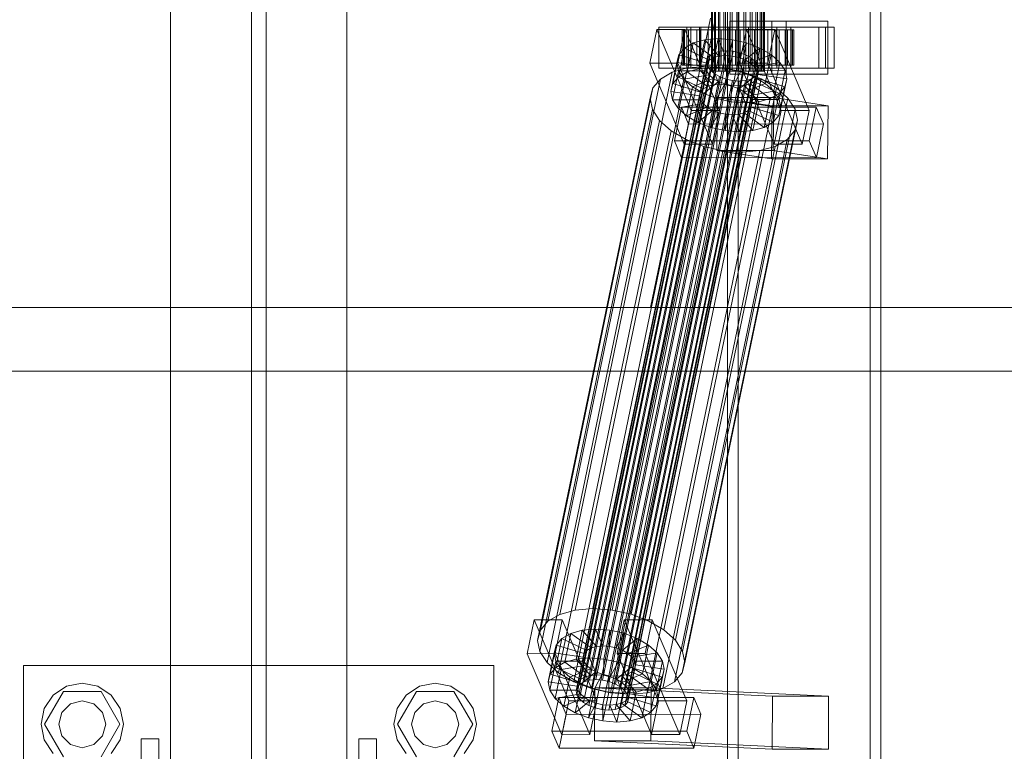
# Model space of a CAD drawing. Header units: millimetres. Extents: x -3490 to 61924, y -72580 to 6847.
# Tile 511 of 656: x 18946 to 19281, y -18379 to -18130. Entities that reach past the tile are written whole.
import ezdxf

# ---------------------------------------------------------------- set-up
doc = ezdxf.new("R2010")
doc.units = ezdxf.units.MM
doc.layers.add('superior_C02', color=7, linetype='Continuous', lineweight=0)

msp = doc.modelspace()

# ---------------------------------------------------------------- linework, layer by layer
at = {"layer": 'superior_C02'}
for p, q in [((18997.51, -17570), (18997.51, -18430)), ((19025.01, -17570), (19025.01, -18430)), ((19030.01, -18430), (19030.01, -17570)), ((19057.51, -18430), (19057.51, -17570)), ((19186.936, -17575), (19186.936, -18425)), ((19190.513, -18425), (19190.513, -17575)), ((19235.427, -18425), (19235.427, -17575)), ((19239.004, -17575), (19239.004, -18425)), ((19181.445, -18148), (19181.445, -17852)), ((19181.656, -18148), (19181.656, -17852)), ((19181.847, -18148), (19181.847, -17852)), ((19182.466, -18148), (19182.466, -17852)), ((19182.834, -18148), (19182.834, -17852)), ((19183.819, -18148), (19183.819, -17852)), ((19184.339, -18148), (19184.339, -17852)), ((19185.623, -18148), (19185.623, -17852)), ((19186.26, -18148), (19186.26, -17852)), ((19187.755, -18148), (19187.755, -17852)), ((19188.465, -18148), (19188.465, -17852)), ((19190.07, -18148), (19190.07, -17852)), ((19190.805, -18148), (19190.805, -17852)), ((19192.41, -18148), (19192.41, -17852)), ((19193.12, -18148), (19193.12, -17852)), ((19194.615, -18148), (19194.615, -17852)), ((19195.252, -18148), (19195.252, -17852)), ((19196.536, -18148), (19196.536, -17852)), ((19197.056, -18148), (19197.056, -17852)), ((19198.041, -18148), (19198.041, -17852)), ((19198.409, -18148), (19198.409, -17852)), ((19199.029, -17852), (19199.029, -18148)), ((19199.219, -18148), (19199.219, -17852)), ((19199.43, -18148), (19199.43, -17852)), ((19181.088, -18130), (19160.686, -18228.298)), ((19162.465, -18228.298), (19182.867, -18130)), ((19173.082, -18133), (19163.537, -18133)), ((19163.537, -18133), (19163.537, -18147)), ((19177.843, -18133), (19163.537, -18133)), ((19173.082, -18147), (19173.082, -18133)), ((19173.082, -18133), (19187.389, -18133)), ((19220.202, -18133), (19174.384, -18133)), ((19174.384, -18133), (19174.384, -18147)), ((19177.364, -18133), (19174.384, -18133)), ((19177.364, -18147), (19177.364, -18133)), ((19177.364, -18133), (19223.182, -18133)), ((19177.843, -18147), (19177.843, -18133)), ((19177.843, -18133), (19187.389, -18133)), ((19187.389, -18133), (19187.389, -18147)), ((19206.838, -18131), (19187.747, -18131)), ((19187.747, -18131), (19187.747, -18149)), ((19201.934, -18131), (19187.747, -18131)), ((19203.628, -18133), (19194.082, -18133)), ((19194.082, -18133), (19194.082, -18147)), ((19208.389, -18133), (19194.082, -18133)), ((19201.934, -18149), (19201.934, -18131)), ((19201.934, -18131), (19221.025, -18131)), ((19203.628, -18147), (19203.628, -18133)), ((19203.628, -18133), (19217.934, -18133)), ((19206.838, -18149), (19206.838, -18131)), ((19206.838, -18131), (19221.025, -18131)), ((19208.389, -18147), (19208.389, -18133)), ((19208.389, -18133), (19217.934, -18133)), ((19217.934, -18133), (19217.934, -18147)), ((19220.202, -18147), (19220.202, -18133)), ((19220.202, -18133), (19223.182, -18133)), ((19221.025, -18131), (19221.025, -18149)), ((19223.182, -18133), (19223.182, -18147)), ((19162.848, -18133.859), (19160.468, -18145.327)), ((19172.394, -18133.847), (19162.848, -18133.859)), ((19174.599, -18161.391), (19162.848, -18133.859)), ((19170.014, -18145.315), (19172.394, -18133.847)), ((19171.899, -18134), (19171.453, -18134)), ((19171.453, -18134), (19181.445, -18134)), ((19171.453, -18146), (19171.453, -18134)), ((19171.453, -18134), (19172.301, -18134)), ((19173.609, -18134), (19171.899, -18134)), ((19171.899, -18134), (19181.656, -18134)), ((19171.899, -18146), (19171.899, -18134)), ((19172.301, -18134), (19181.847, -18134)), ((19172.301, -18146), (19172.301, -18134)), ((19172.301, -18134), (19174.385, -18134)), ((19172.394, -18133.847), (19184.145, -18161.379)), ((19176.465, -18134), (19173.609, -18134)), ((19173.609, -18134), (19182.466, -18134)), ((19173.609, -18146), (19173.609, -18134)), ((19174.385, -18134), (19182.834, -18134)), ((19174.385, -18146), (19174.385, -18134)), ((19174.385, -18134), (19177.562, -18134)), ((19180.273, -18134), (19176.465, -18134)), ((19176.465, -18134), (19183.819, -18134)), ((19176.465, -18146), (19176.465, -18134)), ((19177.562, -18134), (19184.339, -18134)), ((19177.562, -18146), (19177.562, -18134)), ((19177.562, -18134), (19181.617, -18134)), ((19183.703, -18136.948), (19179.168, -18137.325)), ((19184.775, -18134), (19180.273, -18134)), ((19180.273, -18134), (19185.623, -18134)), ((19180.273, -18146), (19180.273, -18134)), ((19181.445, -18134), (19181.656, -18134)), ((19181.445, -18134), (19181.445, -18146)), ((19181.847, -18134), (19181.445, -18134)), ((19181.617, -18134), (19186.26, -18134)), ((19181.617, -18146), (19181.617, -18134)), ((19181.617, -18134), (19186.274, -18134)), ((19181.656, -18134), (19182.466, -18134)), ((19181.656, -18134), (19181.656, -18146)), ((19181.663, -18146.777), (19183.703, -18136.948)), ((19181.847, -18134), (19181.847, -18146)), ((19182.834, -18134), (19181.847, -18134)), ((19182.466, -18134), (19183.819, -18134)), ((19182.466, -18134), (19182.466, -18146)), ((19182.834, -18134), (19182.834, -18146)), ((19184.339, -18134), (19182.834, -18134)), ((19188.556, -18137.313), (19183.703, -18136.948)), ((19183.703, -18136.948), (19186.151, -18142.683)), ((19183.819, -18134), (19185.623, -18134)), ((19183.819, -18134), (19183.819, -18146)), ((19184.339, -18134), (19184.339, -18146)), ((19186.26, -18134), (19184.339, -18134)), ((19189.662, -18134), (19184.775, -18134)), ((19184.775, -18134), (19187.755, -18134)), ((19184.775, -18146), (19184.775, -18134)), ((19185.623, -18134), (19187.755, -18134)), ((19185.623, -18134), (19185.623, -18146)), ((19186.26, -18134), (19186.26, -18146)), ((19188.465, -18134), (19186.26, -18134)), ((19186.274, -18134), (19188.465, -18134)), ((19186.274, -18146), (19186.274, -18134)), ((19186.274, -18134), (19191.214, -18134)), ((19187.755, -18134), (19190.07, -18134)), ((19187.755, -18134), (19187.755, -18146)), ((19188.465, -18134), (19188.465, -18146)), ((19190.805, -18134), (19188.465, -18134)), ((19194.601, -18134), (19189.662, -18134)), ((19189.662, -18134), (19190.07, -18134)), ((19189.662, -18146), (19189.662, -18134)), ((19190.07, -18134), (19192.41, -18134)), ((19190.07, -18134), (19190.07, -18146)), ((19191.214, -18134), (19190.805, -18134)), ((19190.805, -18134), (19190.805, -18146)), ((19193.12, -18134), (19190.805, -18134)), ((19193.394, -18133.821), (19191.014, -18145.289)), ((19191.214, -18146), (19191.214, -18134)), ((19191.214, -18134), (19196.101, -18134)), ((19194.601, -18134), (19192.41, -18134)), ((19192.41, -18134), (19194.615, -18134)), ((19192.41, -18134), (19192.41, -18146)), ((19196.101, -18134), (19193.12, -18134)), ((19193.12, -18134), (19193.12, -18146)), ((19195.252, -18134), (19193.12, -18134)), ((19202.94, -18133.809), (19193.394, -18133.821)), ((19205.145, -18161.353), (19193.394, -18133.821)), ((19199.258, -18134), (19194.601, -18134)), ((19194.601, -18146), (19194.601, -18134)), ((19199.258, -18134), (19194.615, -18134)), ((19194.615, -18134), (19196.536, -18134)), ((19194.615, -18134), (19194.615, -18146)), ((19200.602, -18134), (19195.252, -18134)), ((19195.252, -18134), (19195.252, -18146)), ((19197.056, -18134), (19195.252, -18134)), ((19196.101, -18146), (19196.101, -18134)), ((19196.101, -18134), (19200.602, -18134)), ((19203.313, -18134), (19196.536, -18134)), ((19196.536, -18134), (19198.041, -18134)), ((19196.536, -18134), (19196.536, -18146)), ((19204.41, -18134), (19197.056, -18134)), ((19197.056, -18134), (19197.056, -18146)), ((19198.409, -18134), (19197.056, -18134)), ((19206.49, -18134), (19198.041, -18134)), ((19198.041, -18134), (19199.029, -18134)), ((19198.041, -18134), (19198.041, -18146)), ((19207.266, -18134), (19198.409, -18134)), ((19198.409, -18134), (19198.409, -18146)), ((19199.219, -18134), (19198.409, -18134)), ((19199.029, -18134), (19208.574, -18134)), ((19199.029, -18146), (19199.029, -18134)), ((19199.029, -18134), (19199.43, -18134)), ((19208.976, -18134), (19199.219, -18134)), ((19199.219, -18134), (19199.219, -18146)), ((19199.43, -18134), (19199.219, -18134)), ((19203.313, -18134), (19199.258, -18134)), ((19199.258, -18146), (19199.258, -18134)), ((19209.422, -18134), (19199.43, -18134)), ((19199.43, -18134), (19199.43, -18146)), ((19200.559, -18145.277), (19202.94, -18133.809)), ((19200.602, -18146), (19200.602, -18134)), ((19200.602, -18134), (19204.41, -18134)), ((19202.94, -18133.809), (19214.69, -18161.341)), ((19206.49, -18134), (19203.313, -18134)), ((19203.313, -18146), (19203.313, -18134)), ((19204.41, -18146), (19204.41, -18134)), ((19204.41, -18134), (19207.266, -18134)), ((19208.574, -18134), (19206.49, -18134)), ((19206.49, -18146), (19206.49, -18134)), ((19207.266, -18146), (19207.266, -18134)), ((19207.266, -18134), (19208.976, -18134)), ((19208.574, -18134), (19208.574, -18146)), ((19209.422, -18134), (19208.574, -18134)), ((19208.976, -18146), (19208.976, -18134)), ((19208.976, -18134), (19209.422, -18134)), ((19209.422, -18146), (19209.422, -18134)), ((19170.201, -18149.985), (19172.241, -18140.156)), ((19172.241, -18140.156), (19170.322, -18142.416)), ((19175.258, -18138.419), (19172.241, -18140.156)), ((19172.241, -18140.156), (19180.722, -18144.203)), ((19173.218, -18148.249), (19175.258, -18138.419)), ((19179.168, -18137.325), (19175.258, -18138.419)), ((19175.258, -18138.419), (19182.151, -18143.38)), ((19177.127, -18147.155), (19179.168, -18137.325)), ((19179.168, -18137.325), (19184.003, -18142.862)), ((19186.515, -18147.143), (19188.556, -18137.313)), ((19188.556, -18137.313), (19188.45, -18142.856)), ((19193.395, -18138.396), (19188.556, -18137.313)), ((19193.395, -18138.396), (19190.742, -18143.369)), ((19191.354, -18148.226), (19193.395, -18138.396)), ((19197.89, -18140.123), (19192.871, -18144.188)), ((19197.89, -18140.123), (19193.395, -18138.396)), ((19195.85, -18149.953), (19197.89, -18140.123)), ((19201.735, -18142.377), (19197.89, -18140.123)), ((19135.777, -18357.434), (19180.153, -18143.635)), ((19136.686, -18356.363), (19181.062, -18142.565)), ((19138.115, -18355.541), (19182.491, -18141.742)), ((19139.967, -18355.022), (19184.343, -18141.224)), ((19142.116, -18354.844), (19186.491, -18141.045)), ((19144.414, -18355.017), (19188.79, -18141.218)), ((19146.706, -18355.53), (19191.082, -18141.731)), ((19148.836, -18356.348), (19193.211, -18142.549)), ((19150.657, -18357.415), (19195.033, -18143.617)), ((19168.282, -18152.246), (19170.322, -18142.416)), ((19170.322, -18142.416), (19169.632, -18145.047)), ((19170.322, -18142.416), (19179.813, -18145.274)), ((19180.153, -18143.635), (19179.826, -18144.881)), ((19182.151, -18143.38), (19180.111, -18153.21)), ((19181.062, -18142.565), (19180.153, -18143.635)), ((19180.722, -18144.203), (19182.151, -18143.38)), ((19182.491, -18141.742), (19181.062, -18142.565)), ((19184.003, -18142.862), (19181.963, -18152.692)), ((19182.151, -18143.38), (19184.003, -18142.862)), ((19184.343, -18141.224), (19182.491, -18141.742)), ((19184.003, -18142.862), (19186.151, -18142.683)), ((19186.151, -18142.683), (19184.111, -18152.513)), ((19186.491, -18141.045), (19184.343, -18141.224)), ((19186.151, -18142.683), (19188.45, -18142.856)), ((19188.45, -18142.856), (19186.41, -18152.686)), ((19188.79, -18141.218), (19186.491, -18141.045)), ((19188.45, -18142.856), (19190.742, -18143.369)), ((19190.742, -18143.369), (19188.702, -18153.199)), ((19191.082, -18141.731), (19188.79, -18141.218)), ((19190.742, -18143.369), (19192.871, -18144.188)), ((19193.211, -18142.549), (19191.082, -18141.731)), ((19195.033, -18143.617), (19193.211, -18142.549)), ((19201.735, -18142.377), (19194.693, -18145.255)), ((19196.422, -18144.861), (19195.033, -18143.617)), ((19199.695, -18152.207), (19201.735, -18142.377)), ((19204.669, -18145.003), (19201.735, -18142.377)), ((19135.098, -18331.197), (19173.353, -18146.887)), ((19135.451, -18358.68), (19179.826, -18144.881)), ((19135.728, -18360.017), (19180.104, -18146.218)), ((19141.161, -18330.692), (19179.416, -18146.383)), ((19147.648, -18331.181), (19185.903, -18146.872)), ((19152.047, -18358.659), (19196.422, -18144.861)), ((19197.285, -18146.196), (19152.91, -18359.995)), ((19160.468, -18145.327), (19170.014, -18145.315)), ((19160.468, -18145.327), (19172.219, -18172.859)), ((19163.537, -18147), (19173.082, -18147)), ((19163.537, -18147), (19177.843, -18147)), ((19167.592, -18154.877), (19169.632, -18145.047)), ((19173.353, -18146.887), (19168.126, -18148.35)), ((19169.632, -18145.047), (19179.486, -18146.52)), ((19169.632, -18145.047), (19170.218, -18147.868)), ((19181.764, -18172.847), (19170.014, -18145.315)), ((19181.445, -18146), (19171.453, -18146)), ((19171.453, -18146), (19171.899, -18146)), ((19172.301, -18146), (19171.453, -18146)), ((19181.656, -18146), (19171.899, -18146)), ((19171.899, -18146), (19173.609, -18146)), ((19181.847, -18146), (19172.301, -18146)), ((19174.385, -18146), (19172.301, -18146)), ((19187.389, -18147), (19173.082, -18147)), ((19179.416, -18146.383), (19173.353, -18146.887)), ((19182.466, -18146), (19173.609, -18146)), ((19173.609, -18146), (19176.465, -18146)), ((19174.384, -18147), (19220.202, -18147)), ((19174.384, -18147), (19177.364, -18147)), ((19182.834, -18146), (19174.385, -18146)), ((19177.562, -18146), (19174.385, -18146)), ((19183.819, -18146), (19176.465, -18146)), ((19176.465, -18146), (19180.273, -18146)), ((19177.127, -18147.155), (19181.663, -18146.777)), ((19223.182, -18147), (19177.364, -18147)), ((19179.486, -18146.52), (19177.446, -18156.35)), ((19184.339, -18146), (19177.562, -18146)), ((19181.617, -18146), (19177.562, -18146)), ((19179.813, -18145.274), (19177.773, -18155.103)), ((19187.389, -18147), (19177.843, -18147)), ((19180.722, -18144.203), (19178.682, -18154.033)), ((19185.903, -18146.872), (19179.416, -18146.383)), ((19179.486, -18146.52), (19179.813, -18145.274)), ((19179.764, -18147.856), (19179.486, -18146.52)), ((19179.813, -18145.274), (19180.722, -18144.203)), ((19179.826, -18144.881), (19180.104, -18146.218)), ((19180.104, -18146.218), (19180.967, -18147.554)), ((19185.623, -18146), (19180.273, -18146)), ((19180.273, -18146), (19184.775, -18146)), ((19181.656, -18146), (19181.445, -18146)), ((19181.445, -18146), (19181.847, -18146)), ((19186.26, -18146), (19181.617, -18146)), ((19186.274, -18146), (19181.617, -18146)), ((19182.466, -18146), (19181.656, -18146)), ((19184.111, -18152.513), (19181.663, -18146.777)), ((19181.663, -18146.777), (19186.515, -18147.143)), ((19181.847, -18146), (19182.834, -18146)), ((19183.819, -18146), (19182.466, -18146)), ((19182.834, -18146), (19184.339, -18146)), ((19185.623, -18146), (19183.819, -18146)), ((19184.339, -18146), (19186.26, -18146)), ((19187.755, -18146), (19184.775, -18146)), ((19184.775, -18146), (19189.662, -18146)), ((19187.755, -18146), (19185.623, -18146)), ((19192.372, -18148.32), (19185.903, -18146.872)), ((19186.26, -18146), (19188.465, -18146)), ((19188.465, -18146), (19186.274, -18146)), ((19191.214, -18146), (19186.274, -18146)), ((19190.07, -18146), (19187.755, -18146)), ((19188.465, -18146), (19190.805, -18146)), ((19190.07, -18146), (19189.662, -18146)), ((19189.662, -18146), (19194.601, -18146)), ((19192.41, -18146), (19190.07, -18146)), ((19190.805, -18146), (19191.214, -18146)), ((19190.805, -18146), (19193.12, -18146)), ((19192.871, -18144.188), (19190.831, -18154.017)), ((19191.014, -18145.289), (19200.559, -18145.277)), ((19191.014, -18145.289), (19202.764, -18172.821)), ((19196.101, -18146), (19191.214, -18146)), ((19194.615, -18146), (19192.41, -18146)), ((19192.41, -18146), (19194.601, -18146)), ((19194.693, -18145.255), (19192.653, -18155.085)), ((19192.871, -18144.188), (19194.693, -18145.255)), ((19193.12, -18146), (19196.101, -18146)), ((19193.12, -18146), (19195.252, -18146)), ((19196.082, -18146.499), (19194.042, -18156.329)), ((19194.082, -18147), (19203.628, -18147)), ((19194.082, -18147), (19208.389, -18147)), ((19194.601, -18146), (19199.258, -18146)), ((19196.536, -18146), (19194.615, -18146)), ((19194.615, -18146), (19199.258, -18146)), ((19194.693, -18145.255), (19196.082, -18146.499)), ((19195.252, -18146), (19200.602, -18146)), ((19195.252, -18146), (19197.056, -18146)), ((19204.669, -18145.003), (19196.082, -18146.499)), ((19196.082, -18146.499), (19196.945, -18147.835)), ((19200.602, -18146), (19196.101, -18146)), ((19197.285, -18146.196), (19196.422, -18144.861)), ((19198.041, -18146), (19196.536, -18146)), ((19196.536, -18146), (19203.313, -18146)), ((19197.056, -18146), (19204.41, -18146)), ((19197.056, -18146), (19198.409, -18146)), ((19197.563, -18147.533), (19197.285, -18146.196)), ((19199.029, -18146), (19198.041, -18146)), ((19198.041, -18146), (19206.49, -18146)), ((19198.409, -18146), (19207.266, -18146)), ((19198.409, -18146), (19199.219, -18146)), ((19208.574, -18146), (19199.029, -18146)), ((19199.43, -18146), (19199.029, -18146)), ((19199.219, -18146), (19208.976, -18146)), ((19199.219, -18146), (19199.43, -18146)), ((19199.258, -18146), (19203.313, -18146)), ((19199.43, -18146), (19209.422, -18146)), ((19212.31, -18172.809), (19200.559, -18145.277)), ((19204.41, -18146), (19200.602, -18146)), ((19202.629, -18154.833), (19204.669, -18145.003)), ((19203.313, -18146), (19206.49, -18146)), ((19217.934, -18147), (19203.628, -18147)), ((19207.266, -18146), (19204.41, -18146)), ((19206.491, -18147.823), (19204.669, -18145.003)), ((19206.49, -18146), (19208.574, -18146)), ((19208.976, -18146), (19207.266, -18146)), ((19217.934, -18147), (19208.389, -18147)), ((19208.574, -18146), (19209.422, -18146)), ((19209.422, -18146), (19208.976, -18146)), ((19223.182, -18147), (19220.202, -18147)), ((19129.872, -18332.659), (19168.126, -18148.35)), ((19136.591, -18361.352), (19180.967, -18147.554)), ((19137.981, -18362.596), (19182.356, -18148.798)), ((19139.802, -18363.664), (19184.178, -18149.865)), ((19151.952, -18363.648), (19196.327, -18149.85)), ((19152.861, -18362.578), (19197.236, -18148.779)), ((19153.187, -18361.332), (19197.563, -18147.533)), ((19154.117, -18332.629), (19192.372, -18148.32)), ((19168.126, -18148.35), (19164.093, -18150.672)), ((19168.178, -18157.698), (19170.218, -18147.868)), ((19168.282, -18152.246), (19170.201, -18149.985)), ((19170.201, -18149.985), (19173.218, -18148.249)), ((19178.682, -18154.033), (19170.201, -18149.985)), ((19170.218, -18147.868), (19179.764, -18147.856)), ((19170.218, -18147.868), (19172.04, -18150.688)), ((19172.04, -18150.688), (19180.626, -18149.192)), ((19173.218, -18148.249), (19177.127, -18147.155)), ((19180.111, -18153.21), (19173.218, -18148.249)), ((19181.963, -18152.692), (19177.127, -18147.155)), ((19179.764, -18147.856), (19177.723, -18157.686)), ((19180.626, -18149.192), (19178.586, -18159.022)), ((19180.626, -18149.192), (19179.764, -18147.856)), ((19182.016, -18150.436), (19180.626, -18149.192)), ((19180.967, -18147.554), (19182.356, -18148.798)), ((19181.847, -18148), (19181.445, -18148)), ((19181.445, -18148), (19181.656, -18148)), ((19181.656, -18148), (19182.466, -18148)), ((19182.834, -18148), (19181.847, -18148)), ((19182.356, -18148.798), (19184.178, -18149.865)), ((19182.466, -18148), (19183.819, -18148)), ((19184.339, -18148), (19182.834, -18148)), ((19183.819, -18148), (19185.623, -18148)), ((19184.178, -18149.865), (19186.307, -18150.683)), ((19186.26, -18148), (19184.339, -18148)), ((19185.623, -18148), (19187.755, -18148)), ((19188.465, -18148), (19186.26, -18148)), ((19186.41, -18152.686), (19186.515, -18147.143)), ((19186.515, -18147.143), (19191.354, -18148.226)), ((19187.747, -18149), (19206.838, -18149)), ((19201.934, -18149), (19187.747, -18149)), ((19187.755, -18148), (19190.07, -18148)), ((19190.805, -18148), (19188.465, -18148)), ((19188.702, -18153.199), (19191.354, -18148.226)), ((19190.07, -18148), (19192.41, -18148)), ((19193.12, -18148), (19190.805, -18148)), ((19190.831, -18154.017), (19195.85, -18149.953)), ((19191.354, -18148.226), (19195.85, -18149.953)), ((19198.382, -18150.629), (19192.372, -18148.32)), ((19192.41, -18148), (19194.615, -18148)), ((19195.252, -18148), (19193.12, -18148)), ((19194.615, -18148), (19196.536, -18148)), ((19194.898, -18150.672), (19196.327, -18149.85)), ((19194.905, -18157.665), (19196.945, -18147.835)), ((19197.223, -18149.171), (19195.183, -18159.001)), ((19197.056, -18148), (19195.252, -18148)), ((19195.85, -18149.953), (19199.695, -18152.207)), ((19196.327, -18149.85), (19197.236, -18148.779)), ((19196.536, -18148), (19198.041, -18148)), ((19197.223, -18149.171), (19196.896, -18150.417)), ((19196.945, -18147.835), (19206.491, -18147.823)), ((19196.945, -18147.835), (19197.223, -18149.171)), ((19198.409, -18148), (19197.056, -18148)), ((19207.077, -18150.644), (19197.223, -18149.171)), ((19197.236, -18148.779), (19197.563, -18147.533)), ((19198.041, -18148), (19199.029, -18148)), ((19199.219, -18148), (19198.409, -18148)), ((19199.029, -18148), (19199.43, -18148)), ((19199.43, -18148), (19199.219, -18148)), ((19221.025, -18149), (19201.934, -18149)), ((19206.491, -18147.823), (19204.451, -18157.653)), ((19207.077, -18150.644), (19206.491, -18147.823)), ((19221.025, -18149), (19206.838, -18149)), ((19123.273, -18338.003), (19161.528, -18153.694)), ((19125.838, -18334.981), (19164.093, -18150.672)), ((19141.932, -18364.482), (19186.307, -18150.683)), ((19144.224, -18364.995), (19188.599, -18151.196)), ((19146.522, -18365.168), (19190.898, -18151.369)), ((19148.671, -18364.989), (19193.046, -18151.191)), ((19150.523, -18364.471), (19194.898, -18150.672)), ((19160.127, -18334.938), (19198.382, -18150.629)), ((19161.528, -18153.694), (19160.605, -18157.211)), ((19164.093, -18150.672), (19161.528, -18153.694)), ((19165.268, -18337.95), (19203.522, -18153.641)), ((19167.592, -18154.877), (19168.282, -18152.246)), ((19177.773, -18155.103), (19168.282, -18152.246)), ((19170, -18160.518), (19172.04, -18150.688)), ((19172.04, -18150.688), (19174.973, -18153.314)), ((19172.933, -18163.144), (19174.973, -18153.314)), ((19174.973, -18153.314), (19182.016, -18150.436)), ((19174.973, -18153.314), (19178.819, -18155.567)), ((19180.111, -18153.21), (19178.682, -18154.033)), ((19178.819, -18155.567), (19183.838, -18151.503)), ((19182.016, -18150.436), (19179.976, -18160.266)), ((19181.963, -18152.692), (19180.111, -18153.21)), ((19183.838, -18151.503), (19181.797, -18161.333)), ((19184.111, -18152.513), (19181.963, -18152.692)), ((19183.838, -18151.503), (19182.016, -18150.436)), ((19183.314, -18157.295), (19185.967, -18152.321)), ((19185.967, -18152.321), (19183.838, -18151.503)), ((19185.967, -18152.321), (19183.927, -18162.151)), ((19186.41, -18152.686), (19184.111, -18152.513)), ((19188.259, -18152.835), (19185.967, -18152.321)), ((19188.259, -18152.835), (19186.219, -18162.664)), ((19186.307, -18150.683), (19188.599, -18151.196)), ((19188.702, -18153.199), (19186.41, -18152.686)), ((19188.153, -18158.378), (19188.259, -18152.835)), ((19190.558, -18153.008), (19188.259, -18152.835)), ((19190.558, -18153.008), (19188.517, -18162.837)), ((19188.599, -18151.196), (19190.898, -18151.369)), ((19190.831, -18154.017), (19188.702, -18153.199)), ((19192.706, -18152.829), (19190.558, -18153.008)), ((19193.006, -18158.743), (19190.558, -18153.008)), ((19192.706, -18152.829), (19190.666, -18162.659)), ((19190.898, -18151.369), (19193.046, -18151.191)), ((19194.558, -18152.311), (19192.518, -18162.14)), ((19192.653, -18155.085), (19199.695, -18152.207)), ((19194.558, -18152.311), (19192.706, -18152.829)), ((19197.541, -18158.366), (19192.706, -18152.829)), ((19193.046, -18151.191), (19194.898, -18150.672)), ((19195.987, -18151.488), (19193.947, -18161.318)), ((19195.987, -18151.488), (19194.558, -18152.311)), ((19201.451, -18157.272), (19194.558, -18152.311)), ((19196.896, -18150.417), (19194.856, -18160.247)), ((19196.896, -18150.417), (19195.987, -18151.488)), ((19204.468, -18155.535), (19195.987, -18151.488)), ((19206.387, -18153.275), (19196.896, -18150.417)), ((19203.522, -18153.641), (19198.382, -18150.629)), ((19199.695, -18152.207), (19202.629, -18154.833)), ((19207.444, -18157.152), (19203.522, -18153.641)), ((19204.346, -18163.105), (19206.387, -18153.275)), ((19204.468, -18155.535), (19206.387, -18153.275)), ((19205.036, -18160.474), (19207.077, -18150.644)), ((19206.387, -18153.275), (19207.077, -18150.644)), ((19177.446, -18156.35), (19167.592, -18154.877)), ((19168.178, -18157.698), (19167.592, -18154.877)), ((19176.779, -18165.397), (19178.819, -18155.567)), ((19177.773, -18155.103), (19177.446, -18156.35)), ((19177.446, -18156.35), (19177.723, -18157.686)), ((19178.682, -18154.033), (19177.773, -18155.103)), ((19178.819, -18155.567), (19183.314, -18157.295)), ((19183.543, -18156.962), (19183.296, -18174.943)), ((19202.634, -18156.962), (19183.543, -18156.962)), ((19202.052, -18159.83), (19183.543, -18156.962)), ((19192.653, -18155.085), (19190.831, -18154.017)), ((19194.042, -18156.329), (19192.653, -18155.085)), ((19194.042, -18156.329), (19202.629, -18154.833)), ((19194.905, -18157.665), (19194.042, -18156.329)), ((19201.451, -18157.272), (19204.468, -18155.535)), ((19202.386, -18174.943), (19202.634, -18156.962)), ((19202.428, -18165.365), (19204.468, -18155.535)), ((19202.629, -18154.833), (19204.451, -18157.653)), ((19202.634, -18156.962), (19221.143, -18159.83)), ((19122.351, -18341.52), (19160.605, -18157.211)), ((19160.605, -18157.211), (19161.389, -18160.982)), ((19177.723, -18157.686), (19168.178, -18157.698)), ((19170, -18160.518), (19168.178, -18157.698)), ((19171.246, -18160.247), (19168.865, -18171.715)), ((19169.189, -18341.461), (19207.444, -18157.152)), ((19178.586, -18159.022), (19170, -18160.518)), ((19217.064, -18160.19), (19171.246, -18160.247)), ((19173.694, -18165.983), (19171.246, -18160.247)), ((19179.976, -18160.266), (19172.933, -18163.144)), ((19177.723, -18157.686), (19178.586, -18159.022)), ((19178.586, -18159.022), (19179.976, -18160.266)), ((19179.976, -18160.266), (19181.797, -18161.333)), ((19181.274, -18167.125), (19183.314, -18157.295)), ((19183.314, -18157.295), (19188.153, -18158.378)), ((19186.113, -18168.208), (19188.153, -18158.378)), ((19188.153, -18158.378), (19193.006, -18158.743)), ((19190.965, -18168.573), (19193.006, -18158.743)), ((19193.006, -18158.743), (19197.541, -18158.366)), ((19193.947, -18161.318), (19194.856, -18160.247)), ((19194.856, -18160.247), (19195.183, -18159.001)), ((19194.856, -18160.247), (19204.346, -18163.105)), ((19204.451, -18157.653), (19194.905, -18157.665)), ((19195.183, -18159.001), (19194.905, -18157.665)), ((19195.183, -18159.001), (19205.036, -18160.474)), ((19195.501, -18168.196), (19197.541, -18158.366)), ((19197.541, -18158.366), (19201.451, -18157.272)), ((19199.411, -18167.102), (19201.451, -18157.272)), ((19201.805, -18177.811), (19202.052, -18159.83)), ((19202.052, -18159.83), (19221.143, -18159.83)), ((19204.451, -18157.653), (19205.036, -18160.474)), ((19209.88, -18160.922), (19207.444, -18157.152)), ((19214.684, -18171.658), (19217.064, -18160.19)), ((19217.064, -18160.19), (19219.512, -18165.926)), ((19221.143, -18159.83), (19220.895, -18177.811)), ((19123.134, -18345.291), (19161.389, -18160.982)), ((19161.389, -18160.982), (19163.824, -18164.752)), ((19172.933, -18163.144), (19170, -18160.518)), ((19209.88, -18160.922), (19171.625, -18345.231)), ((19172.219, -18172.859), (19174.599, -18161.391)), ((19176.779, -18165.397), (19172.933, -18163.144)), ((19174.599, -18161.391), (19184.145, -18161.379)), ((19181.797, -18161.333), (19176.779, -18165.397)), ((19183.927, -18162.151), (19181.274, -18167.125)), ((19184.145, -18161.379), (19181.764, -18172.847)), ((19181.797, -18161.333), (19183.927, -18162.151)), ((19183.927, -18162.151), (19186.219, -18162.664)), ((19186.219, -18162.664), (19186.113, -18168.208)), ((19186.219, -18162.664), (19188.517, -18162.837)), ((19188.517, -18162.837), (19190.666, -18162.659)), ((19188.517, -18162.837), (19190.965, -18168.573)), ((19190.666, -18162.659), (19192.518, -18162.14)), ((19190.666, -18162.659), (19195.501, -18168.196)), ((19192.518, -18162.14), (19193.947, -18161.318)), ((19192.518, -18162.14), (19199.411, -18167.102)), ((19193.947, -18161.318), (19202.428, -18165.365)), ((19204.346, -18163.105), (19202.428, -18165.365)), ((19202.764, -18172.821), (19205.145, -18161.353)), ((19205.036, -18160.474), (19204.346, -18163.105)), ((19205.145, -18161.353), (19214.69, -18161.341)), ((19210.663, -18164.693), (19209.88, -18160.922)), ((19214.69, -18161.341), (19212.31, -18172.809)), ((19125.569, -18349.061), (19163.824, -18164.752)), ((19163.824, -18164.752), (19167.746, -18168.263)), ((19171.314, -18177.451), (19173.694, -18165.983)), ((19172.408, -18349.002), (19210.663, -18164.693)), ((19173.694, -18165.983), (19219.512, -18165.926)), ((19181.274, -18167.125), (19176.779, -18165.397)), ((19186.113, -18168.208), (19181.274, -18167.125)), ((19199.411, -18167.102), (19195.501, -18168.196)), ((19202.428, -18165.365), (19199.411, -18167.102)), ((19209.74, -18168.21), (19210.663, -18164.693)), ((19219.512, -18165.926), (19217.132, -18177.394)), ((19129.491, -18352.572), (19167.746, -18168.263)), ((19167.746, -18168.263), (19172.887, -18171.275)), ((19171.486, -18352.519), (19209.74, -18168.21)), ((19190.965, -18168.573), (19186.113, -18168.208)), ((19195.501, -18168.196), (19190.965, -18168.573)), ((19207.175, -18171.232), (19209.74, -18168.21)), ((19134.632, -18355.584), (19172.887, -18171.275)), ((19140.642, -18357.893), (19178.896, -18173.584)), ((19164.887, -18357.863), (19203.142, -18173.554)), ((19168.865, -18171.715), (19214.684, -18171.658)), ((19168.865, -18171.715), (19171.314, -18177.451)), ((19168.92, -18355.541), (19207.175, -18171.232)), ((19181.764, -18172.847), (19172.219, -18172.859)), ((19172.887, -18171.275), (19178.896, -18173.584)), ((19178.896, -18173.584), (19185.365, -18175.032)), ((19197.915, -18175.016), (19203.142, -18173.554)), ((19212.31, -18172.809), (19202.764, -18172.821)), ((19203.142, -18173.554), (19207.175, -18171.232)), ((19217.132, -18177.394), (19214.684, -18171.658)), ((19147.11, -18359.341), (19185.365, -18175.032)), ((19153.597, -18359.83), (19191.852, -18175.521)), ((19159.661, -18359.326), (19197.915, -18175.016)), ((19183.296, -18174.943), (19202.386, -18174.943)), ((19201.805, -18177.811), (19183.296, -18174.943)), ((19185.365, -18175.032), (19191.852, -18175.521)), ((19191.852, -18175.521), (19197.915, -18175.016)), ((19220.895, -18177.811), (19202.386, -18174.943)), ((19217.132, -18177.394), (19171.314, -18177.451)), ((19220.895, -18177.811), (19201.805, -18177.811)), ((19160.686, -18228.298), (18224.729, -18228.298)), ((18226.507, -18228.298), (19162.465, -18228.298)), ((19160.686, -18228.298), (19162.465, -18228.298)), ((20096.643, -18228.298), (19160.686, -18228.298)), ((19162.465, -18228.298), (20098.422, -18228.298)), ((24634.01, -18250), (15575.415, -18250)), ((15576.913, -18250), (24635.508, -18250)), ((19135.098, -18331.197), (19141.161, -18330.692)), ((19141.161, -18330.692), (19147.648, -18331.181)), ((19125.838, -18334.981), (19129.872, -18332.659)), ((19129.872, -18332.659), (19135.098, -18331.197)), ((19147.648, -18331.181), (19154.117, -18332.629)), ((19161.284, -18334.501), (19151.739, -18334.513)), ((19154.117, -18332.629), (19160.127, -18334.938)), ((19158.904, -18345.969), (19161.284, -18334.501)), ((19161.284, -18334.501), (19173.035, -18362.033)), ((19121.193, -18334.551), (19118.813, -18346.02)), ((19130.739, -18334.539), (19121.193, -18334.551)), ((19132.944, -18362.083), (19121.193, -18334.551)), ((19123.273, -18338.003), (19125.838, -18334.981)), ((19128.359, -18346.008), (19130.739, -18334.539)), ((19130.739, -18334.539), (19142.489, -18362.071)), ((19142.048, -18337.64), (19137.512, -18338.017)), ((19140.008, -18347.47), (19142.048, -18337.64)), ((19146.901, -18338.005), (19142.048, -18337.64)), ((19142.048, -18337.64), (19144.496, -18343.376)), ((19151.739, -18334.513), (19149.359, -18345.981)), ((19163.489, -18362.045), (19151.739, -18334.513)), ((19160.127, -18334.938), (19165.268, -18337.95)), ((19122.351, -18341.52), (19123.273, -18338.003)), ((19128.546, -18350.678), (19130.586, -18340.848)), ((19130.586, -18340.848), (19128.667, -18343.108)), ((19133.603, -18339.111), (19130.586, -18340.848)), ((19130.586, -18340.848), (19139.067, -18344.895)), ((19131.563, -18348.941), (19133.603, -18339.111)), ((19137.512, -18338.017), (19133.603, -18339.111)), ((19133.603, -18339.111), (19140.496, -18344.073)), ((19135.472, -18347.847), (19137.512, -18338.017)), ((19137.512, -18338.017), (19142.348, -18343.554)), ((19144.86, -18347.835), (19146.901, -18338.005)), ((19146.901, -18338.005), (19146.795, -18343.549)), ((19151.739, -18339.088), (19146.901, -18338.005)), ((19151.739, -18339.088), (19149.087, -18344.062)), ((19149.699, -18348.918), (19151.739, -18339.088)), ((19156.235, -18340.816), (19151.216, -18344.88)), ((19156.235, -18340.816), (19151.739, -18339.088)), ((19154.195, -18350.645), (19156.235, -18340.816)), ((19160.08, -18343.069), (19156.235, -18340.816)), ((19165.268, -18337.95), (19169.189, -18341.461)), ((19123.134, -18345.291), (19122.351, -18341.52)), ((19126.627, -18352.938), (19128.667, -18343.108)), ((19128.667, -18343.108), (19127.977, -18345.739)), ((19128.667, -18343.108), (19138.158, -18345.966)), ((19140.496, -18344.073), (19138.456, -18353.902)), ((19139.067, -18344.895), (19140.496, -18344.073)), ((19142.348, -18343.554), (19140.307, -18353.384)), ((19140.496, -18344.073), (19142.348, -18343.554)), ((19142.348, -18343.554), (19144.496, -18343.376)), ((19144.496, -18343.376), (19142.456, -18353.205)), ((19144.496, -18343.376), (19146.795, -18343.549)), ((19146.795, -18343.549), (19144.754, -18353.378)), ((19146.795, -18343.549), (19149.087, -18344.062)), ((19149.087, -18344.062), (19147.046, -18353.892)), ((19149.087, -18344.062), (19151.216, -18344.88)), ((19160.08, -18343.069), (19153.038, -18345.947)), ((19158.04, -18352.899), (19160.08, -18343.069)), ((19163.014, -18345.695), (19160.08, -18343.069)), ((19169.189, -18341.461), (19171.625, -18345.231)), ((19118.813, -18346.02), (19128.359, -18346.008)), ((19118.813, -18346.02), (19130.564, -18373.551)), ((19125.569, -18349.061), (19123.134, -18345.291)), ((19125.937, -18355.569), (19127.977, -18345.739)), ((19127.977, -18345.739), (19137.831, -18347.212)), ((19127.977, -18345.739), (19128.563, -18348.56)), ((19140.109, -18373.539), (19128.359, -18346.008)), ((19131.563, -18348.941), (19135.472, -18347.847)), ((19135.472, -18347.847), (19140.008, -18347.47)), ((19140.307, -18353.384), (19135.472, -18347.847)), ((19137.831, -18347.212), (19135.791, -18357.042)), ((19138.158, -18345.966), (19136.117, -18355.796)), ((19139.067, -18344.895), (19137.026, -18354.725)), ((19137.831, -18347.212), (19138.158, -18345.966)), ((19138.108, -18348.548), (19137.831, -18347.212)), ((19138.158, -18345.966), (19139.067, -18344.895)), ((19142.456, -18353.205), (19140.008, -18347.47)), ((19140.008, -18347.47), (19144.86, -18347.835)), ((19144.754, -18353.378), (19144.86, -18347.835)), ((19144.86, -18347.835), (19149.699, -18348.918)), ((19151.216, -18344.88), (19149.176, -18354.71)), ((19149.359, -18345.981), (19158.904, -18345.969)), ((19149.359, -18345.981), (19161.109, -18373.513)), ((19153.038, -18345.947), (19150.997, -18355.777)), ((19151.216, -18344.88), (19153.038, -18345.947)), ((19154.427, -18347.191), (19152.387, -18357.021)), ((19153.038, -18345.947), (19154.427, -18347.191)), ((19163.014, -18345.695), (19154.427, -18347.191)), ((19154.427, -18347.191), (19155.29, -18348.527)), ((19170.655, -18373.501), (19158.904, -18345.969)), ((19160.974, -18355.525), (19163.014, -18345.695)), ((19164.836, -18348.515), (19163.014, -18345.695)), ((19171.625, -18345.231), (19172.408, -18349.002)), ((18947.51, -18510), (18947.51, -18350)), ((18947.51, -18350), (19107.51, -18350)), ((19107.51, -18350), (19107.51, -18510)), ((19129.491, -18352.572), (19125.569, -18349.061)), ((19126.523, -18358.39), (19128.563, -18348.56)), ((19126.627, -18352.938), (19128.546, -18350.678)), ((19128.546, -18350.678), (19131.563, -18348.941)), ((19137.026, -18354.725), (19128.546, -18350.678)), ((19128.563, -18348.56), (19138.108, -18348.548)), ((19128.563, -18348.56), (19130.385, -18351.38)), ((19130.385, -18351.38), (19138.971, -18349.884)), ((19138.456, -18353.902), (19131.563, -18348.941)), ((19133.318, -18354.006), (19140.361, -18351.128)), ((19138.108, -18348.548), (19136.068, -18358.378)), ((19138.971, -18349.884), (19136.931, -18359.714)), ((19138.971, -18349.884), (19138.108, -18348.548)), ((19140.361, -18351.128), (19138.321, -18360.958)), ((19140.361, -18351.128), (19138.971, -18349.884)), ((19142.183, -18352.196), (19140.361, -18351.128)), ((19147.046, -18353.892), (19149.699, -18348.918)), ((19149.176, -18354.71), (19154.195, -18350.645)), ((19149.699, -18348.918), (19154.195, -18350.645)), ((19155.241, -18351.109), (19153.201, -18360.939)), ((19153.25, -18358.357), (19155.29, -18348.527)), ((19155.568, -18349.863), (19153.528, -18359.693)), ((19154.195, -18350.645), (19158.04, -18352.899)), ((19155.241, -18351.109), (19154.332, -18352.18)), ((19155.568, -18349.863), (19155.241, -18351.109)), ((19164.732, -18353.967), (19155.241, -18351.109)), ((19155.29, -18348.527), (19164.836, -18348.515)), ((19155.29, -18348.527), (19155.568, -18349.863)), ((19165.422, -18351.336), (19155.568, -18349.863)), ((19164.836, -18348.515), (19162.795, -18358.345)), ((19165.422, -18351.336), (19164.836, -18348.515)), ((19172.408, -18349.002), (19171.486, -18352.519)), ((19125.937, -18355.569), (19126.627, -18352.938)), ((19136.117, -18355.796), (19126.627, -18352.938)), ((19128.344, -18361.21), (19130.385, -18351.38)), ((19134.632, -18355.584), (19129.491, -18352.572)), ((19130.385, -18351.38), (19133.318, -18354.006)), ((19131.278, -18363.836), (19133.318, -18354.006)), ((19133.318, -18354.006), (19137.164, -18356.26)), ((19138.456, -18353.902), (19137.026, -18354.725)), ((19137.164, -18356.26), (19142.183, -18352.196)), ((19140.307, -18353.384), (19138.456, -18353.902)), ((19142.183, -18352.196), (19140.142, -18362.025)), ((19142.456, -18353.205), (19140.307, -18353.384)), ((19141.659, -18357.987), (19144.312, -18353.014)), ((19144.312, -18353.014), (19142.183, -18352.196)), ((19144.312, -18353.014), (19142.272, -18362.843)), ((19144.754, -18353.378), (19142.456, -18353.205)), ((19146.604, -18353.527), (19144.312, -18353.014)), ((19146.604, -18353.527), (19144.564, -18363.357)), ((19147.046, -18353.892), (19144.754, -18353.378)), ((19146.498, -18359.07), (19146.604, -18353.527)), ((19148.903, -18353.7), (19146.604, -18353.527)), ((19148.903, -18353.7), (19146.862, -18363.53)), ((19149.176, -18354.71), (19147.046, -18353.892)), ((19151.051, -18353.521), (19148.903, -18353.7)), ((19151.351, -18359.436), (19148.903, -18353.7)), ((19151.051, -18353.521), (19149.011, -18363.351)), ((19152.903, -18353.003), (19150.863, -18362.833)), ((19150.997, -18355.777), (19158.04, -18352.899)), ((19152.903, -18353.003), (19151.051, -18353.521)), ((19155.886, -18359.058), (19151.051, -18353.521)), ((19154.332, -18352.18), (19152.292, -18362.01)), ((19154.332, -18352.18), (19152.903, -18353.003)), ((19159.796, -18357.964), (19152.903, -18353.003)), ((19162.813, -18356.228), (19154.332, -18352.18)), ((19158.04, -18352.899), (19160.974, -18355.525)), ((19162.691, -18363.797), (19164.732, -18353.967)), ((19162.813, -18356.228), (19164.732, -18353.967)), ((19163.381, -18361.166), (19165.422, -18351.336)), ((19164.732, -18353.967), (19165.422, -18351.336)), ((19171.486, -18352.519), (19168.92, -18355.541)), ((18957.61, -18360.101), (18962.152, -18357.066)), ((18962.152, -18357.066), (18967.51, -18356)), ((18967.51, -18356), (18972.867, -18357.066)), ((18972.867, -18357.066), (18977.409, -18360.101)), ((19077.61, -18360.101), (19082.152, -18357.066)), ((19082.152, -18357.066), (19087.51, -18356)), ((19087.51, -18356), (19092.867, -18357.066)), ((19092.867, -18357.066), (19097.409, -18360.101)), ((19135.791, -18357.042), (19125.937, -18355.569)), ((19126.523, -18358.39), (19125.937, -18355.569)), ((19140.642, -18357.893), (19134.632, -18355.584)), ((19135.124, -18366.09), (19137.164, -18356.26)), ((19135.451, -18358.68), (19135.777, -18357.434)), ((19135.777, -18357.434), (19136.686, -18356.363)), ((19136.117, -18355.796), (19135.791, -18357.042)), ((19135.791, -18357.042), (19136.068, -18358.378)), ((19137.026, -18354.725), (19136.117, -18355.796)), ((19136.686, -18356.363), (19138.115, -18355.541)), ((19137.164, -18356.26), (19141.659, -18357.987)), ((19138.115, -18355.541), (19139.967, -18355.022)), ((19139.967, -18355.022), (19142.116, -18354.844)), ((19147.11, -18359.341), (19140.642, -18357.893)), ((19141.802, -18357.646), (19141.726, -18375.644)), ((19160.893, -18357.646), (19141.802, -18357.646)), ((19202.195, -18360.514), (19141.802, -18357.646)), ((19142.116, -18354.844), (19144.414, -18355.017)), ((19144.414, -18355.017), (19146.706, -18355.53)), ((19146.706, -18355.53), (19148.836, -18356.348)), ((19148.836, -18356.348), (19150.657, -18357.415)), ((19150.997, -18355.777), (19149.176, -18354.71)), ((19150.657, -18357.415), (19152.047, -18358.659)), ((19152.387, -18357.021), (19150.997, -18355.777)), ((19152.387, -18357.021), (19160.974, -18355.525)), ((19153.25, -18358.357), (19152.387, -18357.021)), ((19164.887, -18357.863), (19159.661, -18359.326)), ((19159.796, -18357.964), (19162.813, -18356.228)), ((19160.772, -18366.057), (19162.813, -18356.228)), ((19160.817, -18375.644), (19160.893, -18357.646)), ((19160.893, -18357.646), (19221.286, -18360.514)), ((19160.974, -18355.525), (19162.795, -18358.345)), ((19168.92, -18355.541), (19164.887, -18357.863)), ((18954.575, -18364.642), (18957.61, -18360.101)), ((18954.71, -18370), (18961.11, -18358.915)), ((18961.11, -18358.915), (18973.91, -18358.915)), ((18973.91, -18358.915), (18980.31, -18370)), ((18977.409, -18360.101), (18980.444, -18364.642)), ((19074.575, -18364.642), (19077.61, -18360.101)), ((19074.71, -18370), (19081.11, -18358.915)), ((19081.11, -18358.915), (19093.91, -18358.915)), ((19093.91, -18358.915), (19100.31, -18370)), ((19097.409, -18360.101), (19100.444, -18364.642)), ((19136.068, -18358.378), (19126.523, -18358.39)), ((19128.344, -18361.21), (19126.523, -18358.39)), ((19129.591, -18360.939), (19127.21, -18372.408)), ((19136.931, -18359.714), (19128.344, -18361.21)), ((19131.278, -18363.836), (19128.344, -18361.21)), ((19175.409, -18360.882), (19129.591, -18360.939)), ((19132.039, -18366.675), (19129.591, -18360.939)), ((19138.321, -18360.958), (19131.278, -18363.836)), ((19135.728, -18360.017), (19135.451, -18358.68)), ((19136.591, -18361.352), (19135.728, -18360.017)), ((19136.068, -18358.378), (19136.931, -18359.714)), ((19136.931, -18359.714), (19138.321, -18360.958)), ((19138.321, -18360.958), (19140.142, -18362.025)), ((19139.619, -18367.817), (19141.659, -18357.987)), ((19141.659, -18357.987), (19146.498, -18359.07)), ((19144.458, -18368.9), (19146.498, -18359.07)), ((19146.498, -18359.07), (19151.351, -18359.436)), ((19153.597, -18359.83), (19147.11, -18359.341)), ((19149.31, -18369.265), (19151.351, -18359.436)), ((19151.351, -18359.436), (19155.886, -18359.058)), ((19152.047, -18358.659), (19152.91, -18359.995)), ((19152.292, -18362.01), (19153.201, -18360.939)), ((19152.91, -18359.995), (19153.187, -18361.332)), ((19153.201, -18360.939), (19153.528, -18359.693)), ((19153.201, -18360.939), (19162.691, -18363.797)), ((19162.795, -18358.345), (19153.25, -18358.357)), ((19153.528, -18359.693), (19153.25, -18358.357)), ((19153.528, -18359.693), (19163.381, -18361.166)), ((19159.661, -18359.326), (19153.597, -18359.83)), ((19153.846, -18368.888), (19155.886, -18359.058)), ((19155.886, -18359.058), (19159.796, -18357.964)), ((19157.755, -18367.794), (19159.796, -18357.964)), ((19163.381, -18361.166), (19162.691, -18363.797)), ((19162.795, -18358.345), (19163.381, -18361.166)), ((19173.029, -18372.35), (19175.409, -18360.882)), ((19175.409, -18360.882), (19177.857, -18366.618)), ((19202.119, -18378.512), (19202.195, -18360.514)), ((19202.195, -18360.514), (19221.286, -18360.514)), ((19221.286, -18360.514), (19221.21, -18378.512)), ((18960.581, -18366), (18963.51, -18363.072)), ((18963.51, -18363.072), (18967.51, -18362)), ((18967.51, -18362), (18971.51, -18363.072)), ((18971.51, -18363.072), (18974.438, -18366)), ((19080.581, -18366), (19083.51, -18363.072)), ((19083.51, -18363.072), (19087.51, -18362)), ((19087.51, -18362), (19091.51, -18363.072)), ((19091.51, -18363.072), (19094.438, -18366)), ((19130.564, -18373.551), (19132.944, -18362.083)), ((19135.124, -18366.09), (19131.278, -18363.836)), ((19132.944, -18362.083), (19142.489, -18362.071)), ((19140.142, -18362.025), (19135.124, -18366.09)), ((19137.981, -18362.596), (19136.591, -18361.352)), ((19139.802, -18363.664), (19137.981, -18362.596)), ((19142.272, -18362.843), (19139.619, -18367.817)), ((19141.932, -18364.482), (19139.802, -18363.664)), ((19142.489, -18362.071), (19140.109, -18373.539)), ((19140.142, -18362.025), (19142.272, -18362.843)), ((19144.224, -18364.995), (19141.932, -18364.482)), ((19142.272, -18362.843), (19144.564, -18363.357)), ((19144.564, -18363.357), (19144.458, -18368.9)), ((19144.564, -18363.357), (19146.862, -18363.53)), ((19146.862, -18363.53), (19149.011, -18363.351)), ((19146.862, -18363.53), (19149.31, -18369.265)), ((19150.523, -18364.471), (19148.671, -18364.989)), ((19149.011, -18363.351), (19150.863, -18362.833)), ((19149.011, -18363.351), (19153.846, -18368.888)), ((19151.952, -18363.648), (19150.523, -18364.471)), ((19150.863, -18362.833), (19152.292, -18362.01)), ((19150.863, -18362.833), (19157.755, -18367.794)), ((19152.861, -18362.578), (19151.952, -18363.648)), ((19152.292, -18362.01), (19160.772, -18366.057)), ((19153.187, -18361.332), (19152.861, -18362.578)), ((19162.691, -18363.797), (19160.772, -18366.057)), ((19161.109, -18373.513), (19163.489, -18362.045)), ((19163.489, -18362.045), (19173.035, -18362.033)), ((19173.035, -18362.033), (19170.655, -18373.501)), ((18953.51, -18370), (18954.575, -18364.642)), ((18959.51, -18370), (18960.581, -18366)), ((18974.438, -18366), (18975.51, -18370)), ((18980.444, -18364.642), (18981.51, -18370)), ((19073.51, -18370), (19074.575, -18364.642)), ((19079.51, -18370), (19080.581, -18366)), ((19094.438, -18366), (19095.51, -18370)), ((19100.444, -18364.642), (19101.51, -18370)), ((19129.658, -18378.143), (19132.039, -18366.675)), ((19132.039, -18366.675), (19177.857, -18366.618)), ((19139.619, -18367.817), (19135.124, -18366.09)), ((19144.458, -18368.9), (19139.619, -18367.817)), ((19146.522, -18365.168), (19144.224, -18364.995)), ((19148.671, -18364.989), (19146.522, -18365.168)), ((19157.755, -18367.794), (19153.846, -18368.888)), ((19160.772, -18366.057), (19157.755, -18367.794)), ((19177.857, -18366.618), (19175.477, -18378.086)), ((18954.575, -18375.358), (18953.51, -18370)), ((18961.11, -18381.085), (18954.71, -18370)), ((18960.581, -18374), (18959.51, -18370)), ((18980.31, -18370), (18973.91, -18381.085)), ((18975.51, -18370), (18974.438, -18374)), ((18981.51, -18370), (18980.444, -18375.358)), ((19074.575, -18375.358), (19073.51, -18370)), ((19081.11, -18381.085), (19074.71, -18370)), ((19080.581, -18374), (19079.51, -18370)), ((19100.31, -18370), (19093.91, -18381.085)), ((19095.51, -18370), (19094.438, -18374)), ((19101.51, -18370), (19100.444, -18375.358)), ((19149.31, -18369.265), (19144.458, -18368.9)), ((19153.846, -18368.888), (19149.31, -18369.265)), ((18963.51, -18376.928), (18960.581, -18374)), ((18974.438, -18374), (18971.51, -18376.928)), ((19083.51, -18376.928), (19080.581, -18374)), ((19094.438, -18374), (19091.51, -18376.928)), ((19127.21, -18372.408), (19173.029, -18372.35)), ((19127.21, -18372.408), (19129.658, -18378.143)), ((19140.109, -18373.539), (19130.564, -18373.551)), ((19170.655, -18373.501), (19161.109, -18373.513)), ((19175.477, -18378.086), (19173.029, -18372.35)), ((18957.61, -18379.899), (18954.575, -18375.358)), ((18967.51, -18378), (18963.51, -18376.928)), ((18971.51, -18376.928), (18967.51, -18378)), ((18980.444, -18375.358), (18977.409, -18379.899)), ((18987.51, -18430), (18987.51, -18375)), ((18987.51, -18375), (18993.51, -18375)), ((18993.51, -18430), (18993.51, -18375)), ((19061.51, -18430), (19061.51, -18375)), ((19061.51, -18375), (19067.51, -18375)), ((19067.51, -18430), (19067.51, -18375)), ((19077.61, -18379.899), (19074.575, -18375.358)), ((19087.51, -18378), (19083.51, -18376.928)), ((19091.51, -18376.928), (19087.51, -18378)), ((19100.444, -18375.358), (19097.409, -18379.899)), ((19141.726, -18375.644), (19160.817, -18375.644)), ((19202.119, -18378.512), (19141.726, -18375.644)), ((19221.21, -18378.512), (19160.817, -18375.644)), ((19175.477, -18378.086), (19129.658, -18378.143)), ((19221.21, -18378.512), (19202.119, -18378.512))]:
    msp.add_line(p, q, dxfattribs=at)

doc.saveas('drawing.dxf')
